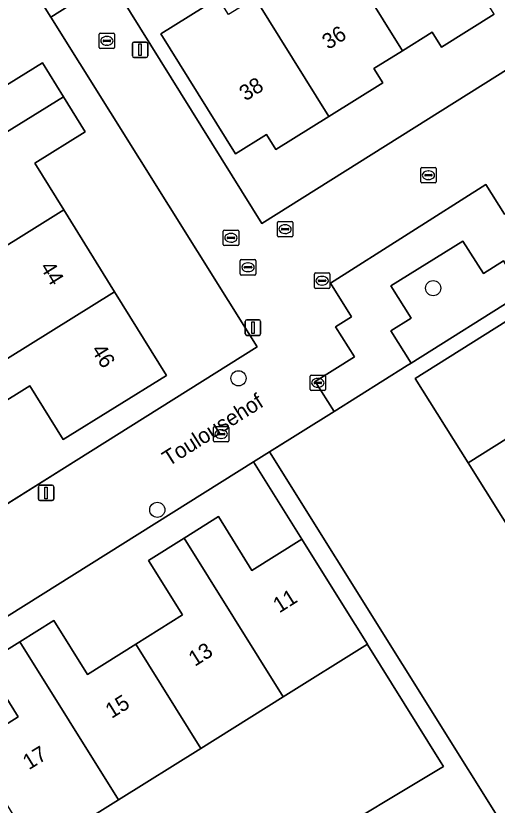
# Model space of a CAD drawing. Extents: x 158455 to 159797, y 387218 to 388672.
# Drawn here: x 159005.8 to 159036.8, y 388070.4 to 388121.3 of the extents above; entities that cross this region are included whole.
import ezdxf

# ---------------------------------------------------------------- set-up
doc = ezdxf.new("R2010")
doc.units = 0
for name, color, linetype in [('IMGEO_Boom', 7, 'Continuous'), ('IMGEO_Brandkraan', 7, 'Continuous'), ('IMGEO_Erf', 7, 'Continuous'), ('IMGEO_Groenvoorziening', 7, 'Continuous'), ('IMGEO_Kolk', 7, 'Continuous'), ('IMGEO_Lichtmast', 7, 'Continuous'), ('IMGEO_Muur', 7, 'Continuous'), ('IMGEO_Openbare_ruimte_label', 7, 'Continuous'), ('IMGEO_Pand', 7, 'Continuous'), ('IMGEO_Pand_nummerreeks', 7, 'Continuous'), ('IMGEO_Parkeervlak_open', 7, 'Continuous'), ('IMGEO_Rijbaan_lokaal_open', 7, 'Continuous'), ('IMGEO_Rioolput', 7, 'Continuous'), ('IMGEO_Voetpad_open', 7, 'Continuous')]:
    doc.layers.add(name, color=color, linetype=linetype)

msp = doc.modelspace()

# ---------------------------------------------------------------- linework, layer by layer
at = {"layer": 'IMGEO_Boom'}
for centre in [(159032.698, 388103.711), (159020.132, 388097.896), (159014.892, 388089.41)]:
    msp.add_circle(centre, 0.489, dxfattribs=at)
at = {"layer": 'IMGEO_Brandkraan'}
for p, q in [((159022.641, 388107.089), (159022.641, 388107.941)), ((159022.716, 388108.015), (159023.568, 388108.015)), ((159023.129, 388107.795), (159023.154, 388107.795)), ((159023.642, 388107.941), (159023.642, 388107.089)), ((159022.9, 388107.509), (159022.9, 388107.521)), ((159023.338, 388107.472), (159022.94, 388107.472)), ((159022.943, 388107.558), (159023.341, 388107.558)), ((159023.152, 388107.235), (159023.127, 388107.235)), ((159023.384, 388107.521), (159023.384, 388107.509)), ((159023.568, 388107.015), (159022.716, 388107.015))]:
    msp.add_line(p, q, dxfattribs=at)
for points in [[(159022.641, 388107.089), (159022.641, 388107.941)], [(159022.716, 388108.015), (159023.568, 388108.015)], [(159023.642, 388107.941), (159023.642, 388107.089)], [(159023.568, 388107.015), (159022.716, 388107.015)]]:
    msp.add_lwpolyline(points, dxfattribs=at)
for centre, radius, start, end in [((159022.718, 388107.939), 0.0765, 91.552, 178.448), ((159022.718, 388107.939), 0.0765, 91.552, 178.448), ((159023.566, 388107.939), 0.0765, 1.552, 88.448), ((159023.566, 388107.939), 0.0765, 1.552, 88.448), ((159022.718, 388107.091), 0.0765, 181.552, 268.448), ((159022.718, 388107.091), 0.0765, 181.552, 268.448), ((159022.94, 388107.518), 0.0403, 85.8775, 175.7526), ((159022.937, 388107.508), 0.0366, 178.938, 274.7102), ((159023.341, 388107.515), 0.043, 264.8664, 352.4533), ((159023.345, 388107.52), 0.0386, 1.7309, 96.639), ((159023.566, 388107.091), 0.0765, 271.552, 358.448), ((159023.566, 388107.091), 0.0765, 271.552, 358.448)]:
    msp.add_arc(centre, radius, start, end, dxfattribs=at)
for centre, major_axis, ratio, start_param, end_param in [((159023.128, 388107.515), (-0.387, 0.002), 0.722429, 4.712389, 7.853982), ((159023.153, 388107.515), (-0.39, 0.002), 0.717154, 1.570796, 4.712389)]:
    msp.add_ellipse(centre, major_axis=major_axis, ratio=ratio, start_param=start_param, end_param=end_param, dxfattribs=at)
at = {"layer": 'IMGEO_Erf'}
for points in [[(159045.717, 388156.277), (159042.846, 388154.419), (159044.063, 388152.466), (159040.749, 388150.402), (159037.164, 388148.169), (159035.947, 388150.122), (159034.074, 388148.919), (159016.622, 388134.086), (159010.085, 388128.338), (159009.267, 388127.756), (159011.851, 388123.609), (159021.647, 388107.89), (159059.869, 388131.884), (159060.725, 388132.421)], [(159021.329, 388099.933), (159008.014, 388121.19), (159005.821, 388124.69), (159000, 388119.706), (158985.724, 388107.612), (158999.129, 388085.995), (159009.653, 388092.602)], [(159002.29, 388094.705), (159001.1, 388096.625), (158999.981, 388098.43), (159004.331, 388101.159), (159002.188, 388104.617), (159000, 388108.147), (158998.911, 388109.904), (158995.57, 388115.293), (159000, 388118.039), (159002.245, 388119.43), (159004.227, 388116.233), (159007.475, 388118.246), (159008.833, 388116.055), (159010.24, 388113.785), (159006.992, 388111.773), (159008.862, 388108.755), (159012.14, 388103.467), (159015.479, 388098.08), (159008.817, 388093.951), (159006.668, 388097.418)], [(159055.901, 388083.01), (159054.968, 388086.263), (159053.592, 388091.06), (159043.722, 388106.687), (159042.469, 388105.902), (159038.519, 388103.426), (159031.27, 388098.883), (159031.018, 388098.725), (159026.302, 388095.762), (159022.136, 388093.144), (159039.3, 388065.725), (159058.71, 388072.714)]]:
    msp.add_lwpolyline(points, close=True, dxfattribs=at)
for points in [[(159036.641, 388121.382), (159033.235, 388119.26), (159032.637, 388120.22), (159030.718, 388119.025), (159028.871, 388117.874), (159029.451, 388116.943), (159025.972, 388114.776), (159022.553, 388112.646), (159021.942, 388113.626), (159019.937, 388112.376), (159015.118, 388120.112), (159018.825, 388122.422)], [(159038.315, 388087.102), (159034.958, 388092.44), (159031.538, 388097.88), (159038.147, 388102.036)], [(159002.834, 388074.138), (159005.918, 388076.064), (159003.769, 388079.504), (159006.011, 388080.904), (159008.211, 388082.278), (159010.381, 388078.803), (159013.503, 388080.753), (159016.515, 388082.634), (159014.316, 388086.154), (159016.629, 388087.598), (159018.832, 388088.974), (159020.994, 388085.512), (159024.216, 388087.524), (159021.108, 388092.501), (159000, 388079.288)], [(159013.927, 388030.022), (159012.549, 388034.762), (159014.663, 388035.376), (159013.894, 388038.384), (159011.961, 388037.842), (159010.696, 388042.356), (159009.54, 388046.481), (159011.159, 388046.935), (159009.733, 388052.022), (159007.577, 388051.407), (159006.444, 388055.378), (159008.618, 388055.998), (159008.18, 388057.559), (159016.45, 388062.724), (159033.37, 388072.866), (159033.179, 388073.172), (159028.483, 388080.691), (159028.452, 388080.741), (159023.026, 388077.352), (159017.702, 388074.027), (159012.379, 388070.703), (159007.053, 388067.381), (159001.731, 388064.053)]]:
    msp.add_lwpolyline(points, dxfattribs=at)
at = {"layer": 'IMGEO_Groenvoorziening'}
msp.add_lwpolyline([(159031.27, 388098.883), (159038.519, 388103.426), (159037.229, 388105.463), (159035.936, 388104.662), (159034.614, 388106.748), (159029.954, 388103.86), (159031.277, 388101.774), (159029.957, 388100.956)], close=True, dxfattribs=at)
at = {"layer": 'IMGEO_Kolk'}
for p, q in [((159011.138, 388119.234), (159011.138, 388120.086)), ((159011.213, 388120.16), (159012.065, 388120.16)), ((159011.626, 388119.94), (159011.651, 388119.94)), ((159012.139, 388120.086), (159012.139, 388119.234)), ((159011.397, 388119.654), (159011.397, 388119.666)), ((159011.835, 388119.617), (159011.437, 388119.617)), ((159011.44, 388119.703), (159011.838, 388119.703)), ((159011.649, 388119.38), (159011.624, 388119.38)), ((159011.881, 388119.666), (159011.881, 388119.654)), ((159012.065, 388119.16), (159011.213, 388119.16)), ((159031.89, 388110.567), (159031.89, 388111.419)), ((159031.965, 388111.493), (159032.817, 388111.493)), ((159032.378, 388111.273), (159032.403, 388111.273)), ((159032.891, 388111.419), (159032.891, 388110.567)), ((159032.149, 388110.987), (159032.149, 388110.999)), ((159032.587, 388110.95), (159032.189, 388110.95)), ((159032.192, 388111.036), (159032.59, 388111.036)), ((159032.401, 388110.713), (159032.376, 388110.713)), ((159032.633, 388110.999), (159032.633, 388110.987)), ((159032.817, 388110.493), (159031.965, 388110.493)), ((159019.146, 388106.53), (159019.146, 388107.382)), ((159019.221, 388107.456), (159020.073, 388107.456)), ((159019.634, 388107.236), (159019.659, 388107.236)), ((159020.147, 388107.382), (159020.147, 388106.53)), ((159019.405, 388106.95), (159019.405, 388106.962)), ((159019.843, 388106.913), (159019.445, 388106.913)), ((159019.448, 388106.999), (159019.846, 388106.999)), ((159019.657, 388106.676), (159019.632, 388106.676)), ((159019.889, 388106.962), (159019.889, 388106.95)), ((159020.073, 388106.456), (159019.221, 388106.456)), ((159025.03, 388103.762), (159025.03, 388104.614)), ((159025.105, 388104.688), (159025.957, 388104.688)), ((159026.031, 388104.614), (159026.031, 388103.762)), ((159025.289, 388104.182), (159025.289, 388104.194)), ((159025.727, 388104.145), (159025.329, 388104.145)), ((159025.332, 388104.231), (159025.73, 388104.231)), ((159025.518, 388104.468), (159025.543, 388104.468)), ((159025.773, 388104.194), (159025.773, 388104.182)), ((159025.957, 388103.688), (159025.105, 388103.688)), ((159025.541, 388103.908), (159025.516, 388103.908)), ((159018.514, 388093.873), (159018.514, 388094.725)), ((159018.589, 388094.799), (159019.441, 388094.799)), ((159018.816, 388094.342), (159019.214, 388094.342)), ((159019.002, 388094.579), (159019.027, 388094.579)), ((159019.515, 388094.725), (159019.515, 388093.873)), ((159018.773, 388094.293), (159018.773, 388094.305)), ((159019.211, 388094.256), (159018.813, 388094.256)), ((159019.025, 388094.019), (159019, 388094.019)), ((159019.257, 388094.305), (159019.257, 388094.293)), ((159019.441, 388093.799), (159018.589, 388093.799))]:
    msp.add_line(p, q, dxfattribs=at)
for points in [[(159011.138, 388119.234), (159011.138, 388120.086)], [(159011.213, 388120.16), (159012.065, 388120.16)], [(159012.139, 388120.086), (159012.139, 388119.234)], [(159012.065, 388119.16), (159011.213, 388119.16)], [(159031.89, 388110.567), (159031.89, 388111.419)], [(159031.965, 388111.493), (159032.817, 388111.493)], [(159032.891, 388111.419), (159032.891, 388110.567)], [(159032.817, 388110.493), (159031.965, 388110.493)], [(159019.146, 388106.53), (159019.146, 388107.382)], [(159019.221, 388107.456), (159020.073, 388107.456)], [(159020.147, 388107.382), (159020.147, 388106.53)], [(159020.073, 388106.456), (159019.221, 388106.456)], [(159025.03, 388103.762), (159025.03, 388104.614)], [(159025.105, 388104.688), (159025.957, 388104.688)], [(159026.031, 388104.614), (159026.031, 388103.762)], [(159025.957, 388103.688), (159025.105, 388103.688)], [(159018.514, 388093.873), (159018.514, 388094.725)], [(159018.589, 388094.799), (159019.441, 388094.799)], [(159019.515, 388094.725), (159019.515, 388093.873)], [(159019.441, 388093.799), (159018.589, 388093.799)]]:
    msp.add_lwpolyline(points, dxfattribs=at)
for centre, radius, start, end in [((159011.215, 388120.084), 0.0765, 91.552, 178.448), ((159011.215, 388120.084), 0.0765, 91.552, 178.448), ((159012.063, 388120.084), 0.0765, 1.552, 88.448), ((159012.063, 388120.084), 0.0765, 1.552, 88.448), ((159011.437, 388119.663), 0.0403, 85.8775, 175.7526), ((159011.434, 388119.653), 0.0366, 178.938, 274.7102), ((159011.838, 388119.66), 0.043, 264.8664, 352.4533), ((159011.842, 388119.665), 0.0386, 1.7309, 96.639), ((159011.215, 388119.236), 0.0765, 181.552, 268.448), ((159011.215, 388119.236), 0.0765, 181.552, 268.448), ((159012.063, 388119.236), 0.0765, 271.552, 358.448), ((159012.063, 388119.236), 0.0765, 271.552, 358.448), ((159031.967, 388111.417), 0.0765, 91.552, 178.448), ((159031.967, 388111.417), 0.0765, 91.552, 178.448), ((159032.815, 388111.417), 0.0765, 1.552, 88.448), ((159032.815, 388111.417), 0.0765, 1.552, 88.448), ((159032.189, 388110.996), 0.0403, 85.8775, 175.7526), ((159032.186, 388110.986), 0.0366, 178.938, 274.7102), ((159032.59, 388110.993), 0.043, 264.8664, 352.4533), ((159032.594, 388110.998), 0.0386, 1.7309, 96.639), ((159031.967, 388110.569), 0.0765, 181.552, 268.448), ((159031.967, 388110.569), 0.0765, 181.552, 268.448), ((159032.815, 388110.569), 0.0765, 271.552, 358.448), ((159032.815, 388110.569), 0.0765, 271.552, 358.448), ((159019.223, 388107.38), 0.0765, 91.552, 178.448), ((159019.223, 388107.38), 0.0765, 91.552, 178.448), ((159020.071, 388107.38), 0.0765, 1.552, 88.448), ((159020.071, 388107.38), 0.0765, 1.552, 88.448), ((159019.445, 388106.959), 0.0403, 85.8775, 175.7526), ((159019.442, 388106.949), 0.0366, 178.938, 274.7102), ((159019.846, 388106.956), 0.043, 264.8664, 352.4533), ((159019.85, 388106.961), 0.0386, 1.7309, 96.639), ((159019.223, 388106.532), 0.0765, 181.552, 268.448), ((159019.223, 388106.532), 0.0765, 181.552, 268.448), ((159020.071, 388106.532), 0.0765, 271.552, 358.448), ((159020.071, 388106.532), 0.0765, 271.552, 358.448), ((159025.107, 388104.612), 0.0765, 91.552, 178.448), ((159025.107, 388104.612), 0.0765, 91.552, 178.448), ((159025.955, 388104.612), 0.0765, 1.552, 88.448), ((159025.955, 388104.612), 0.0765, 1.552, 88.448), ((159025.329, 388104.191), 0.0403, 85.8775, 175.7526), ((159025.326, 388104.181), 0.0366, 178.938, 274.7102), ((159025.73, 388104.188), 0.043, 264.8664, 352.4533), ((159025.734, 388104.193), 0.0386, 1.7309, 96.639), ((159025.107, 388103.764), 0.0765, 181.552, 268.448), ((159025.107, 388103.764), 0.0765, 181.552, 268.448), ((159025.955, 388103.764), 0.0765, 271.552, 358.448), ((159025.955, 388103.764), 0.0765, 271.552, 358.448), ((159018.591, 388094.723), 0.0765, 91.552, 178.448), ((159018.591, 388094.723), 0.0765, 91.552, 178.448), ((159018.813, 388094.302), 0.0403, 85.8775, 175.7526), ((159019.218, 388094.304), 0.0386, 1.7309, 96.639), ((159019.439, 388094.723), 0.0765, 1.552, 88.448), ((159019.439, 388094.723), 0.0765, 1.552, 88.448), ((159018.591, 388093.875), 0.0765, 181.552, 268.448), ((159018.591, 388093.875), 0.0765, 181.552, 268.448), ((159018.81, 388094.292), 0.0366, 178.938, 274.7102), ((159019.214, 388094.299), 0.043, 264.8664, 352.4533), ((159019.439, 388093.875), 0.0765, 271.552, 358.448), ((159019.439, 388093.875), 0.0765, 271.552, 358.448)]:
    msp.add_arc(centre, radius, start, end, dxfattribs=at)
for centre, major_axis, ratio, start_param, end_param in [((159011.625, 388119.66), (-0.387, 0.002), 0.722429, 4.712389, 7.853982), ((159011.65, 388119.66), (-0.39, 0.002), 0.717154, 1.570796, 4.712389), ((159032.377, 388110.993), (-0.387, 0.002), 0.722429, 4.712389, 7.853982), ((159032.402, 388110.993), (-0.39, 0.002), 0.717154, 1.570796, 4.712389), ((159019.633, 388106.956), (-0.387, 0.002), 0.722429, 4.712389, 7.853982), ((159019.658, 388106.956), (-0.39, 0.002), 0.717154, 1.570796, 4.712389), ((159025.517, 388104.188), (-0.387, 0.002), 0.722429, 4.712389, 7.853982), ((159025.542, 388104.188), (-0.39, 0.002), 0.717154, 1.570796, 4.712389), ((159019.001, 388094.299), (-0.387, 0.002), 0.722429, 4.712389, 7.853982), ((159019.026, 388094.299), (-0.39, 0.002), 0.717154, 1.570796, 4.712389)]:
    msp.add_ellipse(centre, major_axis=major_axis, ratio=ratio, start_param=start_param, end_param=end_param, dxfattribs=at)
at = {"layer": 'IMGEO_Lichtmast'}
for p, q in [((159013.286, 388118.682), (159013.286, 388119.482)), ((159013.286, 388119.482), (159013.286, 388118.682)), ((159013.386, 388119.582), (159014.176, 388119.582)), ((159014.176, 388119.582), (159013.386, 388119.582)), ((159014.276, 388119.482), (159014.276, 388118.682)), ((159014.276, 388118.682), (159014.276, 388119.482)), ((159014.176, 388118.582), (159013.386, 388118.582)), ((159013.386, 388118.582), (159014.176, 388118.582)), ((159020.57, 388100.766), (159020.57, 388101.566)), ((159020.57, 388101.566), (159020.57, 388100.766)), ((159020.67, 388101.666), (159021.46, 388101.666)), ((159021.46, 388101.666), (159020.67, 388101.666)), ((159021.56, 388101.566), (159021.56, 388100.766)), ((159021.56, 388100.766), (159021.56, 388101.566)), ((159021.46, 388100.666), (159020.67, 388100.666)), ((159020.67, 388100.666), (159021.46, 388100.666)), ((159007.215, 388090.107), (159007.215, 388090.907)), ((159007.215, 388090.907), (159007.215, 388090.107)), ((159007.315, 388091.007), (159008.105, 388091.007)), ((159008.105, 388091.007), (159007.315, 388091.007)), ((159008.205, 388090.907), (159008.205, 388090.107)), ((159008.205, 388090.107), (159008.205, 388090.907)), ((159008.105, 388090.007), (159007.315, 388090.007)), ((159007.315, 388090.007), (159008.105, 388090.007))]:
    msp.add_line(p, q, dxfattribs=at)
for points in [[(159013.706, 388119.457), (159013.856, 388119.457), (159013.856, 388118.707), (159013.706, 388118.707), (159013.706, 388119.457)], [(159020.99, 388101.541), (159021.14, 388101.541), (159021.14, 388100.791), (159020.99, 388100.791), (159020.99, 388101.541)], [(159007.635, 388090.882), (159007.785, 388090.882), (159007.785, 388090.132), (159007.635, 388090.132), (159007.635, 388090.882)]]:
    msp.add_lwpolyline(points, dxfattribs=at)
for centre, start, end in [((159013.386, 388119.482), 90, 180), ((159013.386, 388119.482), 90, 180), ((159014.176, 388119.482), 0, 90), ((159014.176, 388119.482), 360, 90), ((159013.386, 388118.682), 180, 270), ((159013.386, 388118.682), 180, 270), ((159014.176, 388118.682), 270, 0), ((159014.176, 388118.682), 270, 0), ((159020.67, 388101.566), 90, 180), ((159020.67, 388101.566), 90, 180), ((159021.46, 388101.566), 0, 90), ((159021.46, 388101.566), 360, 90), ((159020.67, 388100.766), 180, 270), ((159020.67, 388100.766), 180, 270), ((159021.46, 388100.766), 270, 0), ((159021.46, 388100.766), 270, 0), ((159007.315, 388090.907), 90, 180), ((159007.315, 388090.907), 90, 180), ((159008.105, 388090.907), 0, 90), ((159008.105, 388090.907), 360, 90), ((159007.315, 388090.107), 180, 270), ((159007.315, 388090.107), 180, 270), ((159008.105, 388090.107), 270, 0), ((159008.105, 388090.107), 270, 0)]:
    msp.add_arc(centre, 0.1, start, end, dxfattribs=at)
at = {"layer": 'IMGEO_Muur'}
for points in [[(159022.593, 388093.431), (159031.018, 388098.725)], [(159009.653, 388092.602), (158999.125, 388085.993)]]:
    msp.add_lwpolyline(points, dxfattribs=at)
at = {"layer": 'IMGEO_Pand'}
for points in [[(159030.718, 388119.025), (159032.637, 388120.22), (159033.235, 388119.26), (159036.641, 388121.382), (159031.911, 388128.981), (159031.838, 388129.098), (159030.056, 388127.988), (159029.38, 388129.074), (159025.835, 388126.866)], [(159025.972, 388114.776), (159029.451, 388116.943), (159028.871, 388117.874), (159030.718, 388119.025), (159025.835, 388126.866), (159022.333, 388124.684), (159023.024, 388123.574), (159021.202, 388122.439), (159021.271, 388122.328)], [(159025.972, 388114.776), (159021.271, 388122.328), (159021.202, 388122.439), (159019.482, 388121.368), (159018.825, 388122.422), (159015.118, 388120.112), (159019.937, 388112.376), (159021.942, 388113.626), (159022.553, 388112.646)], [(159008.833, 388116.055), (159007.475, 388118.246), (159004.227, 388116.233), (159002.245, 388119.43), (159000, 388118.039), (158995.57, 388115.293), (158998.911, 388109.904), (159000, 388110.579)], [(159008.833, 388116.055), (159000, 388110.579), (158998.911, 388109.904), (159000, 388108.147), (159002.188, 388104.617), (159008.862, 388108.755), (159006.992, 388111.773), (159010.24, 388113.785)], [(159001.1, 388096.625), (159012.14, 388103.467), (159008.862, 388108.755), (159002.188, 388104.617), (159004.331, 388101.159), (158999.981, 388098.43)], [(159001.1, 388096.625), (159002.29, 388094.705), (159006.668, 388097.418), (159008.817, 388093.951), (159015.479, 388098.08), (159012.14, 388103.467)], [(159045.024, 388098.769), (159044.196, 388100.086), (159043.7, 388100.875), (159040.243, 388098.701), (159038.147, 388102.036), (159031.538, 388097.88), (159034.958, 388092.44)], [(159034.958, 388092.44), (159038.315, 388087.102), (159044.994, 388091.301), (159043.131, 388094.263), (159046.519, 388096.392), (159045.024, 388098.769)], [(159023.026, 388077.352), (159028.452, 388080.741), (159026.864, 388083.284), (159024.216, 388087.524), (159020.994, 388085.512), (159018.832, 388088.974), (159016.629, 388087.598)], [(159023.026, 388077.352), (159016.629, 388087.598), (159014.316, 388086.154), (159016.515, 388082.634), (159013.503, 388080.753), (159017.702, 388074.027)], [(159013.503, 388080.753), (159010.381, 388078.803), (159008.211, 388082.278), (159006.011, 388080.904), (159012.379, 388070.703), (159017.702, 388074.027)], [(159006.011, 388080.904), (159003.769, 388079.504), (159005.918, 388076.064), (159002.834, 388074.138), (159007.053, 388067.381), (159012.379, 388070.703)]]:
    msp.add_lwpolyline(points, close=True, dxfattribs=at)
at = {"layer": 'IMGEO_Parkeervlak_open'}
msp.add_lwpolyline([(159039.835, 388110.07), (159037.298, 388108.48), (159036.104, 388110.386), (159026.063, 388104.041), (159027.428, 388101.866), (159026.403, 388101.216), (159027.616, 388099.283), (159025.087, 388097.695), (159026.302, 388095.762), (159031.018, 388098.725), (159031.27, 388098.883), (159029.957, 388100.956), (159031.277, 388101.774), (159029.954, 388103.86), (159034.614, 388106.748), (159035.936, 388104.662), (159037.229, 388105.463), (159038.519, 388103.426), (159042.469, 388105.902)], close=True, dxfattribs=at)
at = {"layer": 'IMGEO_Rijbaan_lokaal_open'}
for points in [[(159059.869, 388131.884), (159021.647, 388107.89), (159011.851, 388123.609), (159008.014, 388121.19), (159021.329, 388099.933), (159009.653, 388092.602), (158999.129, 388085.995)], [(159000, 388079.288), (159021.108, 388092.501), (159022.136, 388093.144), (159026.302, 388095.762), (159025.087, 388097.695), (159027.616, 388099.283), (159026.403, 388101.216), (159027.428, 388101.866), (159026.063, 388104.041), (159036.104, 388110.386), (159037.298, 388108.48), (159039.835, 388110.07), (159042.469, 388105.902), (159043.722, 388106.687), (159053.592, 388091.06), (159054.968, 388086.263), (159060.694, 388087.914), (159059.062, 388093.558), (159043.934, 388117.5), (159052.469, 388122.753)]]:
    msp.add_lwpolyline(points, dxfattribs=at)
at = {"layer": 'IMGEO_Rioolput'}
for p, q in [((159020.323, 388105.554), (159021.175, 388105.554)), ((159020.248, 388104.628), (159020.248, 388105.48)), ((159020.507, 388105.048), (159020.507, 388105.06)), ((159020.55, 388105.097), (159020.948, 388105.097)), ((159020.736, 388105.334), (159020.761, 388105.334)), ((159020.991, 388105.06), (159020.991, 388105.048)), ((159021.249, 388105.48), (159021.249, 388104.628)), ((159021.175, 388104.554), (159020.323, 388104.554)), ((159020.945, 388105.011), (159020.547, 388105.011)), ((159020.759, 388104.774), (159020.734, 388104.774)), ((159024.753, 388097.179), (159024.753, 388098.031)), ((159024.828, 388098.105), (159025.68, 388098.105)), ((159025.754, 388098.031), (159025.754, 388097.179)), ((159025.012, 388097.599), (159025.012, 388097.611)), ((159025.45, 388097.562), (159025.052, 388097.562)), ((159025.055, 388097.648), (159025.453, 388097.648)), ((159025.241, 388097.885), (159025.266, 388097.885)), ((159025.496, 388097.611), (159025.496, 388097.599)), ((159025.68, 388097.105), (159024.828, 388097.105)), ((159025.264, 388097.325), (159025.239, 388097.325))]:
    msp.add_line(p, q, dxfattribs=at)
for points in [[(159020.323, 388105.554), (159021.175, 388105.554)], [(159020.248, 388104.628), (159020.248, 388105.48)], [(159021.249, 388105.48), (159021.249, 388104.628)], [(159021.175, 388104.554), (159020.323, 388104.554)], [(159024.753, 388097.179), (159024.753, 388098.031)], [(159024.828, 388098.105), (159025.68, 388098.105)], [(159025.754, 388098.031), (159025.754, 388097.179)], [(159025.68, 388097.105), (159024.828, 388097.105)]]:
    msp.add_lwpolyline(points, dxfattribs=at)
for centre, radius, start, end in [((159020.325, 388105.478), 0.0765, 91.552, 178.448), ((159020.325, 388105.478), 0.0765, 91.552, 178.448), ((159021.173, 388105.478), 0.0765, 1.552, 88.448), ((159021.173, 388105.478), 0.0765, 1.552, 88.448), ((159020.547, 388105.057), 0.0403, 85.8775, 175.7526), ((159020.544, 388105.047), 0.0366, 178.938, 274.7102), ((159020.948, 388105.054), 0.043, 264.8664, 352.4533), ((159020.952, 388105.059), 0.0386, 1.7309, 96.639), ((159020.325, 388104.63), 0.0765, 181.552, 268.448), ((159020.325, 388104.63), 0.0765, 181.552, 268.448), ((159021.173, 388104.63), 0.0765, 271.552, 358.448), ((159021.173, 388104.63), 0.0765, 271.552, 358.448), ((159024.83, 388098.029), 0.0765, 91.552, 178.448), ((159024.83, 388098.029), 0.0765, 91.552, 178.448), ((159025.678, 388098.029), 0.0765, 1.552, 88.448), ((159025.678, 388098.029), 0.0765, 1.552, 88.448), ((159025.052, 388097.608), 0.0403, 85.8775, 175.7526), ((159025.049, 388097.598), 0.0366, 178.938, 274.7102), ((159025.453, 388097.605), 0.043, 264.8664, 352.4533), ((159025.457, 388097.61), 0.0386, 1.7309, 96.639), ((159024.83, 388097.181), 0.0765, 181.552, 268.448), ((159024.83, 388097.181), 0.0765, 181.552, 268.448), ((159025.678, 388097.181), 0.0765, 271.552, 358.448), ((159025.678, 388097.181), 0.0765, 271.552, 358.448)]:
    msp.add_arc(centre, radius, start, end, dxfattribs=at)
for centre, major_axis, ratio, start_param, end_param in [((159020.735, 388105.054), (-0.387, 0.002), 0.722429, 4.712389, 7.853982), ((159020.76, 388105.054), (-0.39, 0.002), 0.717154, 1.570796, 4.712389), ((159025.24, 388097.605), (-0.387, 0.002), 0.722429, 4.712389, 7.853982), ((159025.265, 388097.605), (-0.39, 0.002), 0.717154, 1.570796, 4.712389)]:
    msp.add_ellipse(centre, major_axis=major_axis, ratio=ratio, start_param=start_param, end_param=end_param, dxfattribs=at)
at = {"layer": 'IMGEO_Voetpad_open'}
msp.add_lwpolyline([(159045.717, 388156.277), (159047.036, 388157.158), (159045.995, 388158.801), (159044.659, 388157.968), (159033.11, 388150.766), (158953.377, 388082.419), (158954.643, 388080.793), (158966.237, 388090.755), (158976.595, 388099.696), (158976.466, 388099.904), (158978.112, 388100.922), (158984.634, 388106.532), (158985.724, 388107.612), (159000, 388119.706), (159005.821, 388124.69), (159008.014, 388121.19), (159011.851, 388123.609), (159009.267, 388127.756), (159010.085, 388128.338), (159016.622, 388134.086), (159034.074, 388148.919), (159035.947, 388150.122), (159039.533, 388152.356), (159042.846, 388154.419)], close=True, dxfattribs=at)
msp.add_lwpolyline([(159055.205, 388070.029), (159059.049, 388071.471), (159058.71, 388072.714), (159039.3, 388065.725), (159022.136, 388093.144), (159021.108, 388092.501), (159024.216, 388087.524), (159026.864, 388083.284), (159028.452, 388080.741), (159028.483, 388080.691), (159033.179, 388073.172), (159033.37, 388072.866), (159016.45, 388062.724)], dxfattribs=at)

# ---------------------------------------------------------------- texts
at = {"layer": 'IMGEO_Openbare_ruimte_label'}
msp.add_text('Toulousehof', height=1, rotation=32.3394, dxfattribs=at).set_placement((159015.619, 388092.19))
at = {"layer": 'IMGEO_Pand_nummerreeks'}
for s, rotation, p in [('36', 31.8558, (159025.926, 388119.064)), ('38', 31.8558, (159020.581, 388115.744)), ('44', 301.7931, (159007.293, 388105.06)), ('46', 301.7931, (159010.602, 388099.723)), ('11', 32.2949, (159022.764, 388082.727)), ('13', 32.2949, (159017.312, 388079.28)), ('15', 31.8055, (159011.939, 388075.924)), ('17', 31.8049, (159006.605, 388072.616))]:
    msp.add_text(s, height=1, rotation=rotation, dxfattribs=at).set_placement(p)

doc.saveas('drawing.dxf')
